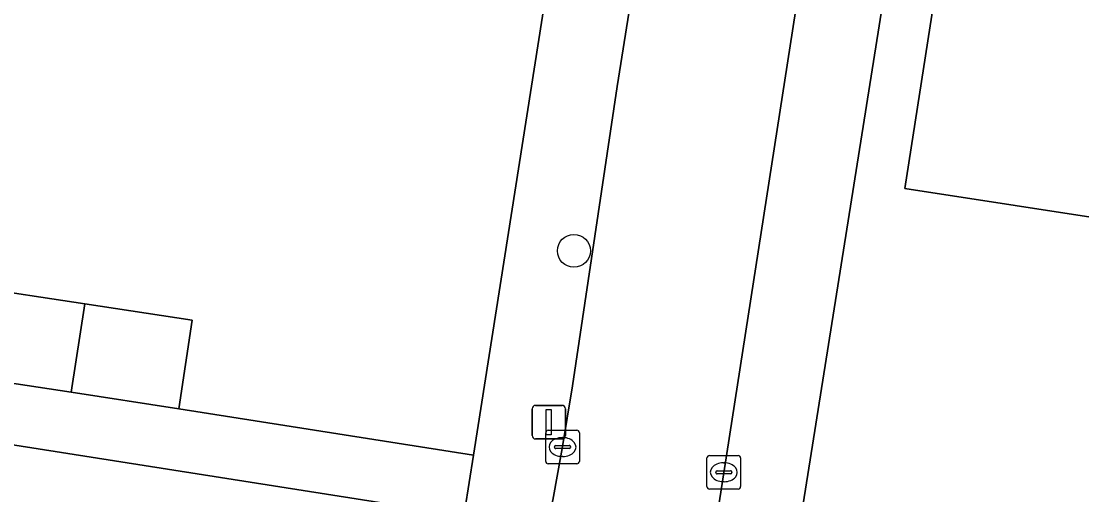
# Model space of a CAD drawing. Extents: x 161483 to 162250, y 379484 to 380833.
# Drawn here: x 162068.29 to 162099.84, y 380483.66 to 380497.76 of the extents above; entities that cross this region are included whole.
import ezdxf

# ---------------------------------------------------------------- set-up
doc = ezdxf.new("R2010")
doc.units = 0
for name, color, linetype in [('IMGEO_Boom', 7, 'Continuous'), ('IMGEO_Erf', 7, 'Continuous'), ('IMGEO_Kolk', 7, 'Continuous'), ('IMGEO_Lichtmast', 7, 'Continuous'), ('IMGEO_Pand', 7, 'Continuous'), ('IMGEO_Rijbaan_lokaal_open', 7, 'Continuous'), ('IMGEO_Voetpad_open', 7, 'Continuous')]:
    doc.layers.add(name, color=color, linetype=linetype)

msp = doc.modelspace()

# ---------------------------------------------------------------- linework, layer by layer
at = {"layer": 'IMGEO_Boom'}
msp.add_circle((162084.729, 380490.922), 0.489, dxfattribs=at)
at = {"layer": 'IMGEO_Erf'}
for points in [[(162013.988, 380522.858), (162013.459, 380521.47), (162010.156, 380500), (162009.511, 380495.807), (162024.782, 380493.47), (162031.388, 380492.459), (162038.541, 380491.365), (162038.944, 380493.999), (162042.635, 380493.434), (162045.55, 380492.988), (162045.147, 380490.354), (162066.367, 380487.23), (162066.77, 380489.864), (162070.182, 380489.342), (162073.376, 380488.853), (162072.973, 380486.219), (162081.739, 380484.84), (162084.124, 380500), (162085.825, 380510.811)], [(162095.779, 380509.202), (162095.43, 380507.83), (162094.186, 380500), (162091.547, 380483.388)], [(162101.132, 380491.763), (162094.57, 380492.781), (162095.56, 380499.165), (162098.901, 380498.647), (162099.11, 380500), (162099.741, 380504.082), (162106.851, 380502.98)], [(162081.4, 380483.045), (162049.175, 380488.117)]]:
    msp.add_lwpolyline(points, dxfattribs=at)
at = {"layer": 'IMGEO_Kolk'}
for p, q in [((162083.889, 380484.654), (162083.889, 380485.506)), ((162083.964, 380485.58), (162084.816, 380485.58)), ((162084.377, 380485.36), (162084.402, 380485.36)), ((162084.89, 380485.506), (162084.89, 380484.654)), ((162084.148, 380485.074), (162084.148, 380485.086)), ((162084.586, 380485.037), (162084.188, 380485.037)), ((162084.191, 380485.123), (162084.589, 380485.123)), ((162084.632, 380485.086), (162084.632, 380485.074)), ((162084.4, 380484.8), (162084.375, 380484.8)), ((162088.686, 380483.902), (162088.686, 380484.754)), ((162088.761, 380484.828), (162089.613, 380484.828)), ((162089.687, 380484.754), (162089.687, 380483.902)), ((162084.816, 380484.58), (162083.964, 380484.58)), ((162089.174, 380484.608), (162089.199, 380484.608)), ((162088.945, 380484.322), (162088.945, 380484.334)), ((162089.383, 380484.285), (162088.985, 380484.285)), ((162088.988, 380484.371), (162089.386, 380484.371)), ((162089.429, 380484.334), (162089.429, 380484.322)), ((162089.613, 380483.828), (162088.761, 380483.828)), ((162089.197, 380484.048), (162089.172, 380484.048))]:
    msp.add_line(p, q, dxfattribs=at)
for points in [[(162083.889, 380484.654), (162083.889, 380485.506)], [(162083.964, 380485.58), (162084.816, 380485.58)], [(162084.89, 380485.506), (162084.89, 380484.654)], [(162088.686, 380483.902), (162088.686, 380484.754)], [(162088.761, 380484.828), (162089.613, 380484.828)], [(162089.687, 380484.754), (162089.687, 380483.902)], [(162084.816, 380484.58), (162083.964, 380484.58)], [(162089.613, 380483.828), (162088.761, 380483.828)]]:
    msp.add_lwpolyline(points, dxfattribs=at)
for centre, radius, start, end in [((162083.966, 380485.504), 0.0765, 91.552, 178.448), ((162083.966, 380485.504), 0.0765, 91.552, 178.448), ((162084.814, 380485.504), 0.0765, 1.552, 88.448), ((162084.814, 380485.504), 0.0765, 1.552, 88.448), ((162084.188, 380485.083), 0.0403, 85.8775, 175.7526), ((162084.185, 380485.073), 0.0366, 178.938, 274.7102), ((162084.589, 380485.08), 0.043, 264.8664, 352.4533), ((162084.593, 380485.085), 0.0386, 1.7309, 96.639), ((162088.763, 380484.752), 0.0765, 91.552, 178.448), ((162088.763, 380484.752), 0.0765, 91.552, 178.448), ((162089.611, 380484.752), 0.0765, 1.552, 88.448), ((162089.611, 380484.752), 0.0765, 1.552, 88.448), ((162083.966, 380484.656), 0.0765, 181.552, 268.448), ((162083.966, 380484.656), 0.0765, 181.552, 268.448), ((162084.814, 380484.656), 0.0765, 271.552, 358.448), ((162084.814, 380484.656), 0.0765, 271.552, 358.448), ((162088.985, 380484.331), 0.0403, 85.8775, 175.7526), ((162088.982, 380484.321), 0.0366, 178.938, 274.7102), ((162089.386, 380484.328), 0.043, 264.8664, 352.4533), ((162089.39, 380484.333), 0.0386, 1.7309, 96.639), ((162088.763, 380483.904), 0.0765, 181.552, 268.448), ((162088.763, 380483.904), 0.0765, 181.552, 268.448), ((162089.611, 380483.904), 0.0765, 271.552, 358.448), ((162089.611, 380483.904), 0.0765, 271.552, 358.448)]:
    msp.add_arc(centre, radius, start, end, dxfattribs=at)
for centre, major_axis, ratio, start_param, end_param in [((162084.376, 380485.08), (-0.387, 0.002), 0.722429, 4.712389, 7.853982), ((162084.401, 380485.08), (-0.39, 0.002), 0.717154, 1.570796, 4.712389), ((162089.173, 380484.328), (-0.387, 0.002), 0.722429, 4.712389, 7.853982), ((162089.198, 380484.328), (-0.39, 0.002), 0.717154, 1.570796, 4.712389)]:
    msp.add_ellipse(centre, major_axis=major_axis, ratio=ratio, start_param=start_param, end_param=end_param, dxfattribs=at)
at = {"layer": 'IMGEO_Lichtmast'}
for p, q in [((162083.584, 380486.321), (162084.374, 380486.321)), ((162084.374, 380486.321), (162083.584, 380486.321)), ((162083.484, 380485.421), (162083.484, 380486.221)), ((162083.484, 380486.221), (162083.484, 380485.421)), ((162084.474, 380486.221), (162084.474, 380485.421)), ((162084.474, 380485.421), (162084.474, 380486.221)), ((162084.374, 380485.321), (162083.584, 380485.321)), ((162083.584, 380485.321), (162084.374, 380485.321))]:
    msp.add_line(p, q, dxfattribs=at)
msp.add_lwpolyline([(162083.904, 380486.196), (162084.054, 380486.196), (162084.054, 380485.446), (162083.904, 380485.446), (162083.904, 380486.196)], dxfattribs=at)
for centre, start, end in [((162083.584, 380486.221), 90, 180), ((162083.584, 380486.221), 90, 180), ((162084.374, 380486.221), 0, 90), ((162084.374, 380486.221), 360, 90), ((162083.584, 380485.421), 180, 270), ((162083.584, 380485.421), 180, 270), ((162084.374, 380485.421), 270, 0), ((162084.374, 380485.421), 270, 0)]:
    msp.add_arc(centre, 0.1, start, end, dxfattribs=at)
at = {"layer": 'IMGEO_Pand'}
for points in [[(162106.851, 380502.98), (162099.741, 380504.082), (162099.11, 380500), (162098.901, 380498.647), (162095.56, 380499.165), (162094.57, 380492.781), (162101.132, 380491.763), (162101.698, 380495.417), (162105.585, 380494.814), (162106.389, 380500)], [(162070.182, 380489.342), (162066.77, 380489.864), (162066.367, 380487.23), (162069.774, 380486.709)], [(162070.182, 380489.342), (162069.774, 380486.709), (162072.973, 380486.219), (162073.376, 380488.853)]]:
    msp.add_lwpolyline(points, close=True, dxfattribs=at)
at = {"layer": 'IMGEO_Rijbaan_lokaal_open'}
for points in [[(162088.645, 380511.945), (162088.551, 380511.284), (162087.493, 380505.123), (162086.678, 380500), (162086.012, 380495.812), (162084.683, 380486.901), (162084.383, 380485.034), (162084.104, 380483.496), (162083.917, 380482.84)], [(162088.853, 380482.031), (162088.868, 380482.213), (162088.886, 380482.395), (162091.322, 380498.051), (162091.614, 380500), (162093.182, 380509.126), (162093.54, 380511.482)]]:
    msp.add_lwpolyline(points, dxfattribs=at)
at = {"layer": 'IMGEO_Voetpad_open'}
for points in [[(162093.54, 380511.482), (162093.182, 380509.126), (162091.614, 380500), (162091.322, 380498.051), (162088.886, 380482.395), (162088.868, 380482.213), (162088.853, 380482.031), (162091.272, 380481.654), (162091.547, 380483.388), (162094.186, 380500)], [(162085.825, 380510.811), (162084.124, 380500), (162081.739, 380484.84), (162081.483, 380483.21), (162083.917, 380482.84), (162084.104, 380483.496), (162084.383, 380485.034), (162084.683, 380486.901), (162086.012, 380495.812), (162086.678, 380500)], [(162049.175, 380488.117), (162081.4, 380483.045), (162081.483, 380483.21), (162081.739, 380484.84), (162072.973, 380486.219), (162069.774, 380486.709), (162066.367, 380487.23)]]:
    msp.add_lwpolyline(points, dxfattribs=at)

doc.saveas('drawing.dxf')
